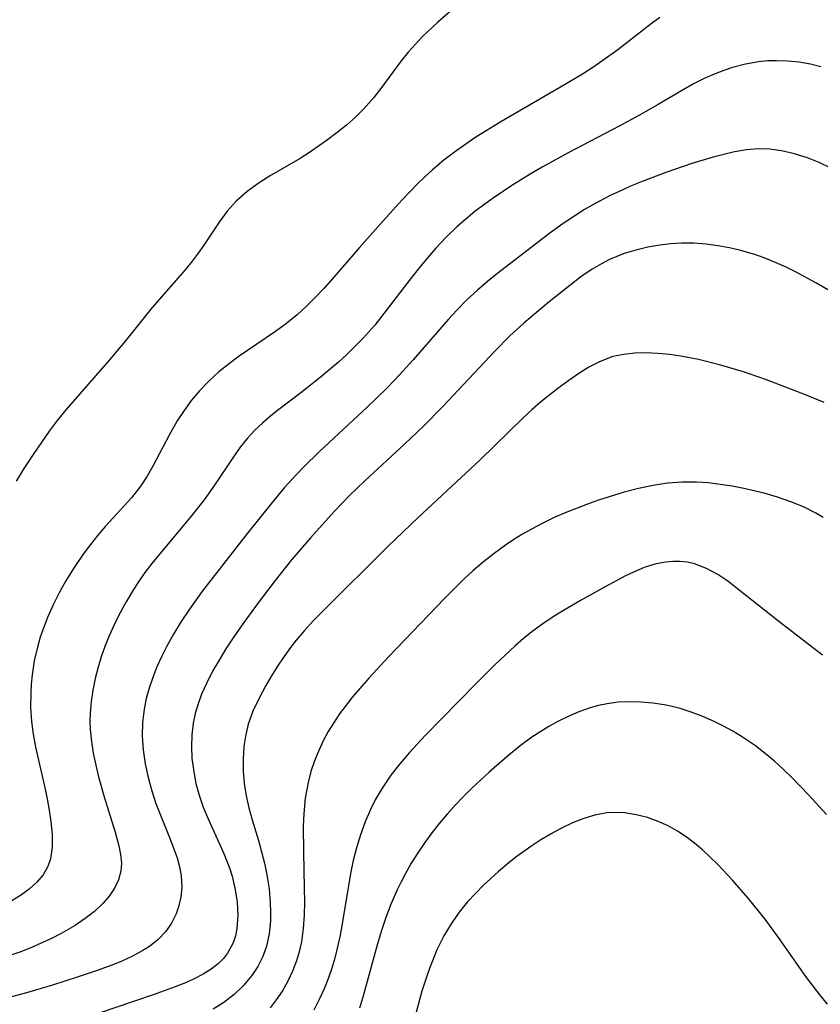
# Model space of a CAD drawing. Header units: metres. Extents: x 1073367 to 1082519, y 1569854 to 1574957.
# Tile 274 of 656: x 1076221 to 1076327, y 1572456 to 1572586. Entities that reach past the tile are written whole.
import ezdxf

# ---------------------------------------------------------------- set-up
doc = ezdxf.new("R2010")
doc.units = ezdxf.units.M
doc.layers.add('CGG_CurvaNivelLidar_v1', color=253, linetype='Continuous', lineweight=30)

msp = doc.modelspace()

# ---------------------------------------------------------------- linework, layer by layer
at = {"layer": 'CGG_CurvaNivelLidar_v1'}
for p, q in [((1076280.6494, 1572589.4812, 69.5), (1076276.3021, 1572585.6766, 69.5)), ((1076305.6401, 1572586.3341, 70), (1076304.4952, 1572585.4964, 70)), ((1076276.3021, 1572585.6766, 69.5), (1076274.3513, 1572583.8257, 69.5)), ((1076304.4952, 1572585.4964, 70), (1076300.1029, 1572582.0794, 70)), ((1076274.3513, 1572583.8257, 69.5), (1076273.4199, 1572582.8551, 69.5)), ((1076273.4199, 1572582.8551, 69.5), (1076272.4619, 1572581.767, 69.5)), ((1076272.4619, 1572581.767, 69.5), (1076271.5489, 1572580.6409, 69.5)), ((1076300.1029, 1572582.0794, 70), (1076298.1404, 1572580.6618, 70)), ((1076271.5489, 1572580.6409, 69.5), (1076268.8532, 1572577.0066, 69.5)), ((1076298.1404, 1572580.6618, 70), (1076296.8048, 1572579.7646, 70)), ((1076316.9243, 1572580.208, 70.5), (1076315.2015, 1572579.7498, 70.5)), ((1076318.6679, 1572580.5139, 70.5), (1076316.9243, 1572580.208, 70.5)), ((1076319.8508, 1572580.6185, 70.5), (1076318.6679, 1572580.5139, 70.5)), ((1076321.0395, 1572580.6483, 70.5), (1076319.8508, 1572580.6185, 70.5)), ((1076322.5359, 1572580.5932, 70.5), (1076321.0395, 1572580.6483, 70.5)), ((1076324.0296, 1572580.4402, 70.5), (1076322.5359, 1572580.5932, 70.5)), ((1076325.5134, 1572580.1879, 70.5), (1076324.0296, 1572580.4402, 70.5)), ((1076326.8585, 1572579.865, 70.5), (1076325.5134, 1572580.1879, 70.5)), ((1076295.4474, 1572578.8976, 70), (1076292.5511, 1572577.1507, 70)), ((1076296.8048, 1572579.7646, 70), (1076295.4474, 1572578.8976, 70)), ((1076312.9285, 1572578.9376, 70.5), (1076311.4966, 1572578.3017, 70.5)), ((1076314.0583, 1572579.3709, 70.5), (1076312.9285, 1572578.9376, 70.5)), ((1076315.2015, 1572579.7498, 70.5), (1076314.0583, 1572579.3709, 70.5)), ((1076310.0887, 1572577.5931, 70.5), (1076308.7022, 1572576.8271, 70.5)), ((1076311.4966, 1572578.3017, 70.5), (1076310.0887, 1572577.5931, 70.5)), ((1076268.8532, 1572577.0066, 69.5), (1076267.9339, 1572575.8196, 69.5)), ((1076292.5511, 1572577.1507, 70), (1076287.616, 1572574.3146, 70)), ((1076308.7022, 1572576.8271, 70.5), (1076305.4202, 1572574.8721, 70.5)), ((1076267.9339, 1572575.8196, 69.5), (1076266.6138, 1572574.3005, 69.5)), ((1076305.4202, 1572574.8721, 70.5), (1076302.8782, 1572573.407, 70.5)), ((1076266.6138, 1572574.3005, 69.5), (1076265.4984, 1572573.1993, 69.5)), ((1076287.616, 1572574.3146, 70), (1076284.6924, 1572572.5933, 70)), ((1076302.8782, 1572573.407, 70.5), (1076300.2823, 1572572.0041, 70.5)), ((1076264.318, 1572572.1591, 69.5), (1076263.0881, 1572571.1678, 69.5)), ((1076265.4984, 1572573.1993, 69.5), (1076264.318, 1572572.1591, 69.5)), ((1076284.6924, 1572572.5933, 70), (1076281.3961, 1572570.5523, 70)), ((1076263.0881, 1572571.1678, 69.5), (1076261.8213, 1572570.216, 69.5)), ((1076300.2823, 1572572.0041, 70.5), (1076293.5425, 1572568.5002, 70.5)), ((1076261.8213, 1572570.216, 69.5), (1076260.6304, 1572569.3694, 69.5)), ((1076280.0488, 1572569.6548, 70), (1076278.7288, 1572568.7216, 70)), ((1076281.3961, 1572570.5523, 70), (1076280.0488, 1572569.6548, 70)), ((1076259.4193, 1572568.5535, 69.5), (1076258.1889, 1572567.7733, 69.5)), ((1076260.6304, 1572569.3694, 69.5), (1076259.4193, 1572568.5535, 69.5)), ((1076278.7288, 1572568.7216, 70), (1076277.1744, 1572567.5334, 70)), ((1076293.5425, 1572568.5002, 70.5), (1076290.1124, 1572566.6086, 70.5)), ((1076315.4858, 1572568.6281, 71), (1076312.6574, 1572567.9254, 71)), ((1076317.0476, 1572568.9074, 71), (1076315.4858, 1572568.6281, 71)), ((1076318.6062, 1572569.0412, 71), (1076317.0476, 1572568.9074, 71)), ((1076320.1465, 1572568.9873, 71), (1076318.6062, 1572569.0412, 71)), ((1076321.6857, 1572568.7703, 71), (1076320.1465, 1572568.9873, 71)), ((1076323.2192, 1572568.4209, 71), (1076321.6857, 1572568.7703, 71)), ((1076325.1145, 1572567.8324, 71), (1076323.2192, 1572568.4209, 71)), ((1076258.1889, 1572567.7733, 69.5), (1076254.1795, 1572565.408, 69.5)), ((1076277.1744, 1572567.5334, 70), (1076275.6782, 1572566.2756, 70)), ((1076309.8802, 1572567.0903, 71), (1076306.4373, 1572565.897, 71)), ((1076312.6574, 1572567.9254, 71), (1076309.8802, 1572567.0903, 71)), ((1076326.6326, 1572567.2395, 71), (1076325.1145, 1572567.8324, 71)), ((1076328.1198, 1572566.5425, 71), (1076326.6326, 1572567.2395, 71)), ((1076275.6782, 1572566.2756, 70), (1076274.6687, 1572565.3496, 70)), ((1076288.5266, 1572565.6851, 70.5), (1076286.0071, 1572564.1243, 70.5)), ((1076290.1124, 1572566.6086, 70.5), (1076288.5266, 1572565.6851, 70.5)), ((1076306.4373, 1572565.897, 71), (1076303.3252, 1572564.7159, 71)), ((1076252.669, 1572564.4471, 69.5), (1076251.238, 1572563.4138, 69.5)), ((1076254.1795, 1572565.408, 69.5), (1076252.669, 1572564.4471, 69.5)), ((1076273.6862, 1572564.3928, 70), (1076271.721, 1572562.3555, 70)), ((1076274.6687, 1572565.3496, 70), (1076273.6862, 1572564.3928, 70)), ((1076303.3252, 1572564.7159, 71), (1076301.7836, 1572564.0863, 71)), ((1076251.238, 1572563.4138, 69.5), (1076249.7709, 1572562.1174, 69.5)), ((1076286.0071, 1572564.1243, 70.5), (1076283.6574, 1572562.5315, 70.5)), ((1076300.2596, 1572563.4194, 71), (1076299.101, 1572562.8723, 71)), ((1076301.7836, 1572564.0863, 71), (1076300.2596, 1572563.4194, 71)), ((1076249.7709, 1572562.1174, 69.5), (1076248.5951, 1572560.7857, 69.5)), ((1076271.721, 1572562.3555, 70), (1076269.5296, 1572559.9504, 70)), ((1076282.4488, 1572561.6504, 70.5), (1076281.2646, 1572560.7408, 70.5)), ((1076283.6574, 1572562.5315, 70.5), (1076282.4488, 1572561.6504, 70.5)), ((1076297.1943, 1572561.8713, 71), (1076295.725, 1572561.0164, 71)), ((1076299.101, 1572562.8723, 71), (1076297.1943, 1572561.8713, 71)), ((1076248.5951, 1572560.7857, 69.5), (1076247.5246, 1572559.3464, 69.5)), ((1076281.2646, 1572560.7408, 70.5), (1076280.0549, 1572559.7545, 70.5)), ((1076295.725, 1572561.0164, 71), (1076294.2843, 1572560.1122, 71)), ((1076247.5246, 1572559.3464, 69.5), (1076245.4855, 1572556.3245, 69.5)), ((1076269.5296, 1572559.9504, 70), (1076266.0131, 1572556.0132, 70)), ((1076280.0549, 1572559.7545, 70.5), (1076278.8828, 1572558.7268, 70.5)), ((1076292.8728, 1572559.1616, 71), (1076291.3241, 1572558.0448, 71)), ((1076294.2843, 1572560.1122, 71), (1076292.8728, 1572559.1616, 71)), ((1076278.8828, 1572558.7268, 70.5), (1076277.4641, 1572557.3604, 70.5)), ((1076291.3241, 1572558.0448, 71), (1076289.7992, 1572556.8933, 71)), ((1076277.4641, 1572557.3604, 70.5), (1076276.11, 1572555.9271, 70.5)), ((1076289.7992, 1572556.8933, 71), (1076284.2822, 1572552.6309, 71)), ((1076307.0611, 1572556.4995, 71.5), (1076305.6297, 1572556.3241, 71.5)), ((1076308.5009, 1572556.5933, 71.5), (1076307.0611, 1572556.4995, 71.5)), ((1076310.1355, 1572556.5869, 71.5), (1076308.5009, 1572556.5933, 71.5)), ((1076311.7705, 1572556.4655, 71.5), (1076310.1355, 1572556.5869, 71.5)), ((1076313.2962, 1572556.2537, 71.5), (1076311.7705, 1572556.4655, 71.5)), ((1076244.7429, 1572555.2631, 69.5), (1076243.9642, 1572554.222, 69.5)), ((1076245.4855, 1572556.3245, 69.5), (1076244.7429, 1572555.2631, 69.5)), ((1076266.0131, 1572556.0132, 70), (1076262.6438, 1572552.1024, 70)), ((1076276.11, 1572555.9271, 70.5), (1076275.004, 1572554.6633, 70.5)), ((1076300.955, 1572555.2085, 71.5), (1076299.9627, 1572554.8378, 71.5)), ((1076302.4848, 1572555.6753, 71.5), (1076300.955, 1572555.2085, 71.5)), ((1076304.0462, 1572556.0443, 71.5), (1076302.4848, 1572555.6753, 71.5)), ((1076305.6297, 1572556.3241, 71.5), (1076304.0462, 1572556.0443, 71.5)), ((1076314.8145, 1572555.9611, 71.5), (1076313.2962, 1572556.2537, 71.5)), ((1076316.323, 1572555.6001, 71.5), (1076314.8145, 1572555.9611, 71.5)), ((1076318.2918, 1572555.0252, 71.5), (1076316.323, 1572555.6001, 71.5)), ((1076243.9642, 1572554.222, 69.5), (1076243.0308, 1572553.0766, 69.5)), ((1076275.004, 1572554.6633, 70.5), (1076273.9328, 1572553.3668, 70.5)), ((1076297.9474, 1572553.8767, 71.5), (1076296.7316, 1572553.1488, 71.5)), ((1076298.9926, 1572554.4134, 71.5), (1076297.9474, 1572553.8767, 71.5)), ((1076299.9627, 1572554.8378, 71.5), (1076298.9926, 1572554.4134, 71.5)), ((1076319.6399, 1572554.5489, 71.5), (1076318.2918, 1572555.0252, 71.5)), ((1076320.9716, 1572554.0083, 71.5), (1076319.6399, 1572554.5489, 71.5)), ((1076322.2852, 1572553.4139, 71.5), (1076320.9716, 1572554.0083, 71.5)), ((1076243.0308, 1572553.0766, 69.5), (1076238.704, 1572548.0883, 69.5)), ((1076273.9328, 1572553.3668, 70.5), (1076272.7717, 1572551.8933, 70.5)), ((1076284.2822, 1572552.6309, 71), (1076282.9255, 1572551.5341, 71)), ((1076296.7316, 1572553.1488, 71.5), (1076295.2368, 1572552.1232, 71.5)), ((1076323.6019, 1572552.7653, 71.5), (1076322.2852, 1572553.4139, 71.5)), ((1076326.1972, 1572551.3682, 71.5), (1076323.6019, 1572552.7653, 71.5)), ((1076262.6438, 1572552.1024, 70), (1076261.3547, 1572550.6607, 70)), ((1076272.7717, 1572551.8933, 70.5), (1076269.2652, 1572547.2989, 70.5)), ((1076282.9255, 1572551.5341, 71), (1076281.6022, 1572550.4015, 71)), ((1076295.2368, 1572552.1232, 71.5), (1076293.7771, 1572551.0211, 71.5)), ((1076332.4557, 1572547.7179, 71.5), (1076326.1972, 1572551.3682, 71.5)), ((1076261.3547, 1572550.6607, 70), (1076260.2096, 1572549.4372, 70)), ((1076281.6022, 1572550.4015, 71), (1076280.2061, 1572549.1058, 71)), ((1076293.7771, 1572551.0211, 71.5), (1076291.065, 1572548.8541, 71.5)), ((1076260.2096, 1572549.4372, 70), (1076259.0303, 1572548.2549, 70)), ((1076280.2061, 1572549.1058, 71), (1076278.8657, 1572547.7519, 71)), ((1076291.065, 1572548.8541, 71.5), (1076287.6938, 1572546.0225, 71.5)), ((1076238.704, 1572548.0883, 69.5), (1076235.1624, 1572543.707, 69.5)), ((1076259.0303, 1572548.2549, 70), (1076257.8032, 1572547.1293, 70)), ((1076278.8657, 1572547.7519, 71), (1076277.7672, 1572546.5574, 71)), ((1076257.8032, 1572547.1293, 70), (1076256.2193, 1572545.8405, 70)), ((1076269.2652, 1572547.2989, 70.5), (1076268.0416, 1572545.7854, 70.5)), ((1076277.7672, 1572546.5574, 71), (1076273.12, 1572541.1747, 71)), ((1076254.8435, 1572544.8257, 70), (1076250.1743, 1572541.663, 70)), ((1076256.2193, 1572545.8405, 70), (1076254.8435, 1572544.8257, 70)), ((1076268.0416, 1572545.7854, 70.5), (1076266.4711, 1572544.0074, 70.5)), ((1076287.6938, 1572546.0225, 71.5), (1076285.8677, 1572544.3448, 71.5)), ((1076235.1624, 1572543.707, 69.5), (1076233.0759, 1572541.1915, 69.5)), ((1076266.4711, 1572544.0074, 70.5), (1076265.4305, 1572542.9347, 70.5)), ((1076285.8677, 1572544.3448, 71.5), (1076283.8786, 1572542.352, 71.5)), ((1076265.4305, 1572542.9347, 70.5), (1076264.3552, 1572541.8966, 70.5)), ((1076283.8786, 1572542.352, 71.5), (1076277.0138, 1572535.0227, 71.5)), ((1076233.0759, 1572541.1915, 69.5), (1076227.3607, 1572534.6496, 69.5)), ((1076250.1743, 1572541.663, 70), (1076248.897, 1572540.7323, 70)), ((1076263.2512, 1572540.8885, 70.5), (1076260.859, 1572538.8551, 70.5)), ((1076264.3552, 1572541.8966, 70.5), (1076263.2512, 1572540.8885, 70.5)), ((1076273.12, 1572541.1747, 71), (1076270.7871, 1572538.632, 71)), ((1076297.6658, 1572540.9374, 72), (1076296.2966, 1572540.2138, 72)), ((1076299.0831, 1572541.5009, 72), (1076297.6658, 1572540.9374, 72)), ((1076299.4581, 1572541.6137, 72), (1076299.0831, 1572541.5009, 72)), ((1076300.878, 1572541.9183, 72), (1076299.4581, 1572541.6137, 72)), ((1076302.3422, 1572542.0735, 72), (1076300.878, 1572541.9183, 72)), ((1076303.8396, 1572542.1092, 72), (1076302.3422, 1572542.0735, 72)), ((1076305.3609, 1572542.0481, 72), (1076303.8396, 1572542.1092, 72)), ((1076306.8985, 1572541.9065, 72), (1076305.3609, 1572542.0481, 72)), ((1076308.4298, 1572541.6952, 72), (1076306.8985, 1572541.9065, 72)), ((1076310.7211, 1572541.2487, 72), (1076308.4298, 1572541.6952, 72)), ((1076313.49, 1572540.5486, 72), (1076310.7211, 1572541.2487, 72)), ((1076247.5029, 1572539.6057, 70), (1076246.1812, 1572538.4031, 70)), ((1076248.897, 1572540.7323, 70), (1076247.5029, 1572539.6057, 70)), ((1076296.2966, 1572540.2138, 72), (1076294.9578, 1572539.3765, 72)), ((1076316.6552, 1572539.6007, 72), (1076313.49, 1572540.5486, 72)), ((1076319.7105, 1572538.5484, 72), (1076316.6552, 1572539.6007, 72)), ((1076246.1812, 1572538.4031, 70), (1076244.9443, 1572537.1208, 70)), ((1076260.859, 1572538.8551, 70.5), (1076258.2779, 1572536.8308, 70.5)), ((1076270.7871, 1572538.632, 71), (1076269.52, 1572537.3322, 71)), ((1076293.634, 1572538.4643, 72), (1076292.1752, 1572537.4, 72)), ((1076294.9578, 1572539.3765, 72), (1076293.634, 1572538.4643, 72)), ((1076324.8344, 1572536.5791, 72), (1076319.7105, 1572538.5484, 72)), ((1076244.9443, 1572537.1208, 70), (1076243.8834, 1572535.8555, 70)), ((1076269.52, 1572537.3322, 71), (1076267.0576, 1572534.9465, 71)), ((1076292.1752, 1572537.4, 72), (1076289.9055, 1572535.6061, 72)), ((1076243.8834, 1572535.8555, 70), (1076242.9041, 1572534.5266, 70)), ((1076258.2779, 1572536.8308, 70.5), (1076255.4031, 1572534.6556, 70.5)), ((1076327.3141, 1572535.5501, 72), (1076324.8344, 1572536.5791, 72)), ((1076227.3607, 1572534.6496, 69.5), (1076226.1868, 1572533.2026, 69.5)), ((1076242.9041, 1572534.5266, 70), (1076242.0039, 1572533.1434, 70)), ((1076255.4031, 1572534.6556, 70.5), (1076254.3254, 1572533.7883, 70.5)), ((1076267.0576, 1572534.9465, 71), (1076260.7664, 1572529.1257, 71)), ((1076277.0138, 1572535.0227, 71.5), (1076274.5322, 1572532.4983, 71.5)), ((1076288.8002, 1572534.6541, 72), (1076287.5597, 1572533.5109, 72)), ((1076289.9055, 1572535.6061, 72), (1076288.8002, 1572534.6541, 72)), ((1076226.1868, 1572533.2026, 69.5), (1076225.1111, 1572531.7769, 69.5)), ((1076242.0039, 1572533.1434, 70), (1076240.9316, 1572531.2587, 70)), ((1076254.3254, 1572533.7883, 70.5), (1076253.2846, 1572532.8868, 70.5)), ((1076287.5597, 1572533.5109, 72), (1076281.9277, 1572527.9833, 72)), ((1076225.1111, 1572531.7769, 69.5), (1076223.0727, 1572528.8382, 69.5)), ((1076252.2514, 1572531.8971, 70.5), (1076251.2815, 1572530.8507, 70.5)), ((1076253.2846, 1572532.8868, 70.5), (1076252.2514, 1572531.8971, 70.5)), ((1076274.5322, 1572532.4983, 71.5), (1076271.9814, 1572530.0533, 71.5)), ((1076240.9316, 1572531.2587, 70), (1076238.7832, 1572527.156, 70)), ((1076251.2815, 1572530.8507, 70.5), (1076250.3122, 1572529.6562, 70.5)), ((1076250.3122, 1572529.6562, 70.5), (1076249.4037, 1572528.4087, 70.5)), ((1076271.9814, 1572530.0533, 71.5), (1076266.7231, 1572525.2448, 71.5)), ((1076223.0727, 1572528.8382, 69.5), (1076221.7902, 1572526.8646, 69.5)), ((1076249.4037, 1572528.4087, 70.5), (1076246.9868, 1572524.7794, 70.5)), ((1076260.7664, 1572529.1257, 71), (1076258.6604, 1572527.0473, 71)), ((1076281.9277, 1572527.9833, 72), (1076273.7584, 1572520.4003, 72)), ((1076221.7902, 1572526.8646, 69.5), (1076220.7396, 1572525.1709, 69.5)), ((1076238.7832, 1572527.156, 70), (1076238.0178, 1572525.8323, 70)), ((1076258.6604, 1572527.0473, 71), (1076257.7546, 1572526.105, 71)), ((1076238.0178, 1572525.8323, 70), (1076237.1815, 1572524.5609, 70)), ((1076257.7546, 1572526.105, 71), (1076256.1214, 1572524.2905, 71)), ((1076237.1815, 1572524.5609, 70), (1076235.9578, 1572523.0047, 70)), ((1076246.9868, 1572524.7794, 70.5), (1076245.5482, 1572522.7386, 70.5)), ((1076256.1214, 1572524.2905, 71), (1076254.3438, 1572522.1635, 71)), ((1076266.7231, 1572525.2448, 71.5), (1076264.7311, 1572523.3013, 71.5)), ((1076302.8365, 1572524.2207, 72.5), (1076300.9403, 1572523.7315, 72.5)), ((1076304.7413, 1572524.6298, 72.5), (1076302.8365, 1572524.2207, 72.5)), ((1076306.6555, 1572524.9279, 72.5), (1076304.7413, 1572524.6298, 72.5)), ((1076308.564, 1572525.0779, 72.5), (1076306.6555, 1572524.9279, 72.5)), ((1076310.4588, 1572525.0669, 72.5), (1076308.564, 1572525.0779, 72.5)), ((1076312.0298, 1572524.9565, 72.5), (1076310.4588, 1572525.0669, 72.5)), ((1076313.5997, 1572524.7726, 72.5), (1076312.0298, 1572524.9565, 72.5)), ((1076315.166, 1572524.5271, 72.5), (1076313.5997, 1572524.7726, 72.5)), ((1076316.7258, 1572524.2273, 72.5), (1076315.166, 1572524.5271, 72.5)), ((1076318.2755, 1572523.8766, 72.5), (1076316.7258, 1572524.2273, 72.5)), ((1076235.9578, 1572523.0047, 70), (1076232.5434, 1572519.2498, 70)), ((1076245.5482, 1572522.7386, 70.5), (1076243.6702, 1572520.3336, 70.5)), ((1076264.7311, 1572523.3013, 71.5), (1076262.7405, 1572521.2262, 71.5)), ((1076297.56, 1572522.6912, 72.5), (1076296.0817, 1572522.1655, 72.5)), ((1076298.9413, 1572523.1442, 72.5), (1076297.56, 1572522.6912, 72.5)), ((1076300.9403, 1572523.7315, 72.5), (1076298.9413, 1572523.1442, 72.5)), ((1076319.4049, 1572523.5863, 72.5), (1076318.2755, 1572523.8766, 72.5)), ((1076321.1658, 1572523.0687, 72.5), (1076319.4049, 1572523.5863, 72.5)), ((1076322.8943, 1572522.4726, 72.5), (1076321.1658, 1572523.0687, 72.5)), ((1076254.3438, 1572522.1635, 71), (1076251.2706, 1572518.3285, 71)), ((1076296.0817, 1572522.1655, 72.5), (1076293.1629, 1572521.0101, 72.5)), ((1076324.5794, 1572521.7857, 72.5), (1076322.8943, 1572522.4726, 72.5)), ((1076326.2064, 1572520.9878, 72.5), (1076324.5794, 1572521.7857, 72.5)), ((1076243.6702, 1572520.3336, 70.5), (1076239.6501, 1572515.5626, 70.5)), ((1076262.7405, 1572521.2262, 71.5), (1076259.5978, 1572517.7701, 71.5)), ((1076273.7584, 1572520.4003, 72), (1076269.8289, 1572516.6031, 72)), ((1076291.727, 1572520.38, 72.5), (1076290.1969, 1572519.6535, 72.5)), ((1076293.1629, 1572521.0101, 72.5), (1076291.727, 1572520.38, 72.5)), ((1076327.1923, 1572520.419, 72.5), (1076326.2064, 1572520.9878, 72.5)), ((1076232.5434, 1572519.2498, 70), (1076231.5236, 1572518.0552, 70)), ((1076288.6976, 1572518.8707, 72.5), (1076287.5296, 1572518.1996, 72.5)), ((1076290.1969, 1572519.6535, 72.5), (1076288.6976, 1572518.8707, 72.5)), ((1076231.5236, 1572518.0552, 70), (1076230.5391, 1572516.8204, 70)), ((1076251.2706, 1572518.3285, 71), (1076246.4096, 1572512.1372, 71)), ((1076259.5978, 1572517.7701, 71.5), (1076257.0847, 1572514.8117, 71.5)), ((1076286.386, 1572517.4879, 72.5), (1076285.2668, 1572516.738, 72.5)), ((1076287.5296, 1572518.1996, 72.5), (1076286.386, 1572517.4879, 72.5)), ((1076230.5391, 1572516.8204, 70), (1076229.5919, 1572515.5491, 70)), ((1076269.8289, 1572516.6031, 72), (1076261.2543, 1572508.0955, 72)), ((1076285.2668, 1572516.738, 72.5), (1076283.7944, 1572515.6672, 72.5)), ((1076229.5919, 1572515.5491, 70), (1076228.311, 1572513.6709, 70)), ((1076239.6501, 1572515.5626, 70.5), (1076238.6639, 1572514.3445, 70.5)), ((1076283.7944, 1572515.6672, 72.5), (1076282.3654, 1572514.5363, 72.5)), ((1076228.311, 1572513.6709, 70), (1076227.3157, 1572512.042, 70)), ((1076238.6639, 1572514.3445, 70.5), (1076237.7422, 1572513.1294, 70.5)), ((1076257.0847, 1572514.8117, 71.5), (1076254.8922, 1572512.071, 71.5)), ((1076282.3654, 1572514.5363, 72.5), (1076280.9802, 1572513.3491, 72.5)), ((1076303.5533, 1572513.7814, 73), (1076302.1504, 1572513.205, 73)), ((1076304.9684, 1572514.2297, 73), (1076303.5533, 1572513.7814, 73)), ((1076306.3892, 1572514.5216, 73), (1076304.9684, 1572514.2297, 73)), ((1076307.3673, 1572514.6135, 73), (1076306.3892, 1572514.5216, 73)), ((1076308.3405, 1572514.6041, 73), (1076307.3673, 1572514.6135, 73)), ((1076309.2927, 1572514.487, 73), (1076308.3405, 1572514.6041, 73)), ((1076310.2312, 1572514.2672, 73), (1076309.2927, 1572514.487, 73)), ((1076311.79, 1572513.6782, 73), (1076310.2312, 1572514.2672, 73)), ((1076313.291, 1572512.8634, 73), (1076311.79, 1572513.6782, 73)), ((1076237.7422, 1572513.1294, 70.5), (1076236.9783, 1572512.0379, 70.5)), ((1076280.9802, 1572513.3491, 72.5), (1076279.792, 1572512.2532, 72.5)), ((1076301.1297, 1572512.7145, 73), (1076298.326, 1572511.2293, 73)), ((1076302.1504, 1572513.205, 73), (1076301.1297, 1572512.7145, 73)), ((1076314.5901, 1572511.9794, 73), (1076313.291, 1572512.8634, 73)), ((1076227.3157, 1572512.042, 70), (1076226.4428, 1572510.4685, 70)), ((1076236.9783, 1572512.0379, 70.5), (1076236.2508, 1572510.9211, 70.5)), ((1076246.4096, 1572512.1372, 71), (1076245.3456, 1572510.7282, 71)), ((1076254.8922, 1572512.071, 71.5), (1076252.6703, 1572509.1641, 71.5)), ((1076279.792, 1572512.2532, 72.5), (1076277.2419, 1572509.7074, 72.5)), ((1076298.326, 1572511.2293, 73), (1076295.2592, 1572509.5102, 73)), ((1076315.8717, 1572511.0038, 73), (1076314.5901, 1572511.9794, 73)), ((1076321.3485, 1572506.6738, 73), (1076315.8717, 1572511.0038, 73)), ((1076226.4428, 1572510.4685, 70), (1076225.635, 1572508.8616, 70)), ((1076236.2508, 1572510.9211, 70.5), (1076235.2703, 1572509.2885, 70.5)), ((1076245.3456, 1572510.7282, 71), (1076243.5968, 1572508.2892, 71)), ((1076277.2419, 1572509.7074, 72.5), (1076269.8977, 1572502.0423, 72.5)), ((1076225.635, 1572508.8616, 70), (1076224.9007, 1572507.2229, 70)), ((1076235.2703, 1572509.2885, 70.5), (1076234.3603, 1572507.6158, 70.5)), ((1076252.6703, 1572509.1641, 71.5), (1076250.4329, 1572506.072, 71.5)), ((1076295.2592, 1572509.5102, 73), (1076292.9374, 1572508.1355, 73)), ((1076224.9007, 1572507.2229, 70), (1076224.3933, 1572505.9377, 70)), ((1076234.3603, 1572507.6158, 70.5), (1076233.6745, 1572506.2226, 70.5)), ((1076243.5968, 1572508.2892, 71), (1076242.5251, 1572506.6702, 71)), ((1076261.2543, 1572508.0955, 72), (1076259.9853, 1572506.8076, 72)), ((1076291.572, 1572507.2793, 73), (1076290.2325, 1572506.3848, 73)), ((1076292.9374, 1572508.1355, 73), (1076291.572, 1572507.2793, 73)), ((1076224.3933, 1572505.9377, 70), (1076223.9426, 1572504.6343, 70)), ((1076233.6745, 1572506.2226, 70.5), (1076233.0414, 1572504.8067, 70.5)), ((1076242.5251, 1572506.6702, 71), (1076241.5143, 1572505.0206, 71)), ((1076250.4329, 1572506.072, 71.5), (1076249.3579, 1572504.5039, 71.5)), ((1076259.9853, 1572506.8076, 72), (1076258.7611, 1572505.4858, 72)), ((1076290.2325, 1572506.3848, 73), (1076288.9296, 1572505.4393, 73)), ((1076327.0725, 1572502.2539, 73), (1076321.3485, 1572506.6738, 73)), ((1076223.9426, 1572504.6343, 70), (1076223.5556, 1572503.3129, 70)), ((1076233.0414, 1572504.8067, 70.5), (1076232.465, 1572503.3699, 70.5)), ((1076241.5143, 1572505.0206, 71), (1076240.5759, 1572503.3391, 71)), ((1076249.3579, 1572504.5039, 71.5), (1076248.4102, 1572503.053, 71.5)), ((1076258.7611, 1572505.4858, 72), (1076257.6864, 1572504.2152, 72)), ((1076288.9296, 1572505.4393, 73), (1076287.6663, 1572504.4283, 73)), ((1076223.5556, 1572503.3129, 70), (1076223.143, 1572501.4896, 70)), ((1076232.465, 1572503.3699, 70.5), (1076231.9847, 1572502.0151, 70.5)), ((1076240.5759, 1572503.3391, 71), (1076239.9552, 1572502.1068, 71)), ((1076256.9202, 1572503.2319, 72), (1076256.0404, 1572502.0136, 72)), ((1076257.6864, 1572504.2152, 72), (1076256.9202, 1572503.2319, 72)), ((1076286.5695, 1572503.4801, 73), (1076285.1872, 1572502.2133, 73)), ((1076287.6663, 1572504.4283, 73), (1076286.5695, 1572503.4801, 73)), ((1076231.9847, 1572502.0151, 70.5), (1076231.5625, 1572500.645, 70.5)), ((1076239.9552, 1572502.1068, 71), (1076239.325, 1572500.7068, 71)), ((1076248.4102, 1572503.053, 71.5), (1076247.5111, 1572501.5899, 71.5)), ((1076256.0404, 1572502.0136, 72), (1076255.2066, 1572500.7682, 72)), ((1076269.8977, 1572502.0423, 72.5), (1076267.2486, 1572499.1998, 72.5)), ((1076285.1872, 1572502.2133, 73), (1076283.832, 1572500.911, 73)), ((1076223.143, 1572501.4896, 70), (1076222.8595, 1572499.6416, 70)), ((1076231.5625, 1572500.645, 70.5), (1076231.1759, 1572499.144, 70.5)), ((1076239.325, 1572500.7068, 71), (1076238.7651, 1572499.2859, 71)), ((1076247.5111, 1572501.5899, 71.5), (1076246.6681, 1572500.1076, 71.5)), ((1076255.2066, 1572500.7682, 72), (1076254.4159, 1572499.502, 72)), ((1076283.832, 1572500.911, 73), (1076281.4135, 1572498.4835, 73)), ((1076222.8595, 1572499.6416, 70), (1076222.7437, 1572498.4253, 70)), ((1076238.7651, 1572499.2859, 71), (1076238.2991, 1572497.906, 71)), ((1076246.6681, 1572500.1076, 71.5), (1076245.8962, 1572498.6038, 71.5)), ((1076254.4159, 1572499.502, 72), (1076253.683, 1572498.2479, 72)), ((1076222.7437, 1572498.4253, 70), (1076222.6783, 1572497.2043, 70)), ((1076231.1759, 1572499.144, 70.5), (1076230.8667, 1572497.6309, 70.5)), ((1076245.8962, 1572498.6038, 71.5), (1076245.2162, 1572497.0746, 71.5)), ((1076253.683, 1572498.2479, 72), (1076252.7814, 1572496.5748, 72)), ((1076267.2486, 1572499.1998, 72.5), (1076265.1742, 1572496.8013, 72.5)), ((1076281.4135, 1572498.4835, 73), (1076274.7132, 1572491.6211, 73)), ((1076222.6783, 1572497.2043, 70), (1076222.6703, 1572495.3512, 70)), ((1076230.8667, 1572497.6309, 70.5), (1076230.6417, 1572496.1091, 70.5)), ((1076238.2991, 1572497.906, 71), (1076237.912, 1572496.5111, 71)), ((1076245.2162, 1572497.0746, 71.5), (1076244.7517, 1572495.8197, 71.5)), ((1076265.1742, 1572496.8013, 72.5), (1076264.2646, 1572495.6533, 72.5)), ((1076230.6417, 1572496.1091, 70.5), (1076230.5124, 1572494.5817, 70.5)), ((1076237.912, 1572496.5111, 71), (1076237.6173, 1572495.1022, 71)), ((1076244.7517, 1572495.8197, 71.5), (1076244.3746, 1572494.5458, 71.5)), ((1076252.7814, 1572496.5748, 72), (1076251.9892, 1572494.8728, 72)), ((1076264.2646, 1572495.6533, 72.5), (1076263.3993, 1572494.4797, 72.5)), ((1076297.5555, 1572495.5924, 73.5), (1076296.4434, 1572495.2801, 73.5)), ((1076298.6812, 1572495.8328, 73.5), (1076297.5555, 1572495.5924, 73.5)), ((1076300.1494, 1572496.0271, 73.5), (1076298.6812, 1572495.8328, 73.5)), ((1076301.6309, 1572496.0991, 73.5), (1076300.1494, 1572496.0271, 73.5)), ((1076303.1638, 1572496.0558, 73.5), (1076301.6309, 1572496.0991, 73.5)), ((1076304.6968, 1572495.9094, 73.5), (1076303.1638, 1572496.0558, 73.5)), ((1076306.224, 1572495.6726, 73.5), (1076304.6968, 1572495.9094, 73.5)), ((1076307.2677, 1572495.46, 73.5), (1076306.224, 1572495.6726, 73.5)), ((1076308.3028, 1572495.2024, 73.5), (1076307.2677, 1572495.46, 73.5)), ((1076222.6703, 1572495.3512, 70), (1076222.7854, 1572493.4996, 70)), ((1076230.5124, 1572494.5817, 70.5), (1076230.4887, 1572493.4358, 70.5)), ((1076237.6173, 1572495.1022, 71), (1076237.4078, 1572493.3685, 71)), ((1076244.3746, 1572494.5458, 71.5), (1076244.0984, 1572493.2533, 71.5)), ((1076251.9892, 1572494.8728, 72), (1076251.3592, 1572493.1268, 72)), ((1076263.3993, 1572494.4797, 72.5), (1076262.5864, 1572493.2775, 72.5)), ((1076293.5334, 1572494.1469, 73.5), (1076292.1193, 1572493.448, 73.5)), ((1076294.9752, 1572494.762, 73.5), (1076293.5334, 1572494.1469, 73.5)), ((1076296.4434, 1572495.2801, 73.5), (1076294.9752, 1572494.762, 73.5)), ((1076309.7932, 1572494.7392, 73.5), (1076308.3028, 1572495.2024, 73.5)), ((1076311.3215, 1572494.1603, 73.5), (1076309.7932, 1572494.7392, 73.5)), ((1076312.8228, 1572493.4978, 73.5), (1076311.3215, 1572494.1603, 73.5)), ((1076222.7854, 1572493.4996, 70), (1076223.0105, 1572491.8063, 70)), ((1076230.4887, 1572493.4358, 70.5), (1076230.5257, 1572492.4338, 70.5)), ((1076237.4078, 1572493.3685, 71), (1076237.38, 1572491.5405, 71)), ((1076244.0984, 1572493.2533, 71.5), (1076243.9183, 1572491.7333, 71.5)), ((1076251.3592, 1572493.1268, 72), (1076251.028, 1572491.791, 72)), ((1076262.5864, 1572493.2775, 72.5), (1076261.9065, 1572492.1654, 72.5)), ((1076291.0197, 1572492.8396, 73.5), (1076289.941, 1572492.1863, 73.5)), ((1076292.1193, 1572493.448, 73.5), (1076291.0197, 1572492.8396, 73.5)), ((1076314.0478, 1572492.8897, 73.5), (1076312.8228, 1572493.4978, 73.5)), ((1076315.2494, 1572492.2313, 73.5), (1076314.0478, 1572492.8897, 73.5)), ((1076223.0105, 1572491.8063, 70), (1076223.3227, 1572490.1193, 70)), ((1076230.5257, 1572492.4338, 70.5), (1076230.6797, 1572490.8696, 70.5)), ((1076237.38, 1572491.5405, 71), (1076237.5107, 1572489.7305, 71)), ((1076243.9183, 1572491.7333, 71.5), (1076243.873, 1572490.197, 71.5)), ((1076251.028, 1572491.791, 72), (1076250.789, 1572490.1931, 72)), ((1076261.9065, 1572492.1654, 72.5), (1076261.285, 1572491.0249, 72.5)), ((1076274.7132, 1572491.6211, 73), (1076272.6331, 1572489.3943, 73)), ((1076289.941, 1572492.1863, 73.5), (1076288.76, 1572491.4023, 73.5)), ((1076316.4238, 1572491.5216, 73.5), (1076315.2494, 1572492.2313, 73.5)), ((1076317.3543, 1572490.9066, 73.5), (1076316.4238, 1572491.5216, 73.5)), ((1076230.6797, 1572490.8696, 70.5), (1076230.9276, 1572489.3077, 70.5)), ((1076243.873, 1572490.197, 71.5), (1076243.9452, 1572488.6528, 71.5)), ((1076250.789, 1572490.1931, 72), (1076250.6889, 1572488.5704, 72)), ((1076261.285, 1572491.0249, 72.5), (1076260.6521, 1572489.681, 72.5)), ((1076287.2432, 1572490.2829, 73.5), (1076285.7689, 1572489.0942, 73.5)), ((1076288.76, 1572491.4023, 73.5), (1076287.2432, 1572490.2829, 73.5)), ((1076318.2646, 1572490.2592, 73.5), (1076317.3543, 1572490.9066, 73.5)), ((1076319.5383, 1572489.2777, 73.5), (1076318.2646, 1572490.2592, 73.5)), ((1076223.3227, 1572490.1193, 70), (1076224.4927, 1572484.9666, 70)), ((1076230.9276, 1572489.3077, 70.5), (1076231.2473, 1572487.7507, 70.5)), ((1076237.5107, 1572489.7305, 71), (1076237.7708, 1572487.9201, 71)), ((1076260.6521, 1572489.681, 72.5), (1076260.1029, 1572488.3031, 72.5)), ((1076272.6331, 1572489.3943, 73), (1076271.3706, 1572487.9209, 73)), ((1076285.7689, 1572489.0942, 73.5), (1076283.1547, 1572486.8223, 73.5)), ((1076320.7727, 1572488.2431, 73.5), (1076319.5383, 1572489.2777, 73.5)), ((1076231.2473, 1572487.7507, 70.5), (1076231.6205, 1572486.202, 70.5)), ((1076237.7708, 1572487.9201, 71), (1076238.1457, 1572486.1187, 71)), ((1076243.9452, 1572488.6528, 71.5), (1076244.1662, 1572486.8401, 71.5)), ((1076250.6889, 1572488.5704, 72), (1076250.7098, 1572486.9338, 72)), ((1076260.1029, 1572488.3031, 72.5), (1076259.6365, 1572486.8962, 72.5)), ((1076271.3706, 1572487.9209, 73), (1076270.1838, 1572486.3998, 73)), ((1076321.9675, 1572487.1598, 73.5), (1076320.7727, 1572488.2431, 73.5)), ((1076244.1662, 1572486.8401, 71.5), (1076244.4696, 1572485.295, 71.5)), ((1076250.7098, 1572486.9338, 72), (1076250.8418, 1572485.2931, 72)), ((1076259.6365, 1572486.8962, 72.5), (1076259.2564, 1572485.4636, 72.5)), ((1076270.1838, 1572486.3998, 73), (1076269.0939, 1572484.8206, 73)), ((1076283.1547, 1572486.8223, 73.5), (1076280.8654, 1572484.6917, 73.5)), ((1076323.083, 1572486.0728, 73.5), (1076321.9675, 1572487.1598, 73.5)), ((1076231.6205, 1572486.202, 70.5), (1076232.361, 1572483.5372, 70.5)), ((1076238.1457, 1572486.1187, 71), (1076238.6297, 1572484.3369, 71)), ((1076244.4696, 1572485.295, 71.5), (1076244.8829, 1572483.7681, 71.5)), ((1076250.8418, 1572485.2931, 72), (1076251.0804, 1572483.6867, 72)), ((1076259.2564, 1572485.4636, 72.5), (1076258.8792, 1572483.3917, 72.5)), ((1076325.2438, 1572483.8222, 73.5), (1076323.083, 1572486.0728, 73.5)), ((1076224.4927, 1572484.9666, 70), (1076224.8415, 1572483.3066, 70)), ((1076238.6297, 1572484.3369, 71), (1076239.195, 1572482.6583, 71)), ((1076244.8829, 1572483.7681, 71.5), (1076245.4367, 1572482.1916, 71.5)), ((1076268.494, 1572483.8327, 73), (1076268.112, 1572483.1402, 73)), ((1076269.0939, 1572484.8206, 73), (1076268.494, 1572483.8327, 73)), ((1076280.8654, 1572484.6917, 73.5), (1076279.7543, 1572483.594, 73.5)), ((1076327.6237, 1572481.2413, 73.5), (1076325.2438, 1572483.8222, 73.5)), ((1076224.8415, 1572483.3066, 70), (1076225.1099, 1572481.7835, 70)), ((1076232.361, 1572483.5372, 70.5), (1076233.819, 1572478.8918, 70.5)), ((1076239.195, 1572482.6583, 71), (1076239.7791, 1572481.1453, 71)), ((1076251.0804, 1572483.6867, 72), (1076251.4311, 1572482.1067, 72)), ((1076258.8792, 1572483.3917, 72.5), (1076258.6876, 1572481.3485, 72.5)), ((1076268.112, 1572483.1402, 73), (1076267.4911, 1572481.8865, 73)), ((1076278.6436, 1572482.4371, 73.5), (1076277.5795, 1572481.2554, 73.5)), ((1076279.7543, 1572483.594, 73.5), (1076278.6436, 1572482.4371, 73.5)), ((1076225.1099, 1572481.7835, 70), (1076225.3213, 1572480.2878, 70)), ((1076239.7791, 1572481.1453, 71), (1076240.9969, 1572478.1724, 71)), ((1076245.4367, 1572482.1916, 71.5), (1076246.0819, 1572480.6383, 71.5)), ((1076251.4311, 1572482.1067, 72), (1076251.865, 1572480.5345, 72)), ((1076258.6876, 1572481.3485, 72.5), (1076258.6206, 1572479.6796, 72.5)), ((1076267.4911, 1572481.8865, 73), (1076266.7811, 1572480.2405, 73)), ((1076277.5795, 1572481.2554, 73.5), (1076276.555, 1572480.0417, 73.5)), ((1076297.0818, 1572481.1557, 74), (1076295.5978, 1572480.708, 74)), ((1076298.6707, 1572481.4354, 74), (1076297.0818, 1572481.1557, 74)), ((1076299.5527, 1572481.4864, 74), (1076298.6707, 1572481.4354, 74)), ((1076301.0384, 1572481.4204, 74), (1076299.5527, 1572481.4864, 74)), ((1076302.523, 1572481.1896, 74), (1076301.0384, 1572481.4204, 74)), ((1076303.9947, 1572480.8135, 74), (1076302.523, 1572481.1896, 74)), ((1076225.3213, 1572480.2878, 70), (1076225.4861, 1572478.569, 70)), ((1076246.0819, 1572480.6383, 71.5), (1076248.1139, 1572476.1728, 71.5)), ((1076251.865, 1572480.5345, 72), (1076252.6954, 1572477.7976, 72)), ((1076266.7811, 1572480.2405, 73), (1076266.1583, 1572478.5533, 73)), ((1076276.555, 1572480.0417, 73.5), (1076275.5713, 1572478.7975, 73.5)), ((1076294.1285, 1572480.123, 74), (1076292.6741, 1572479.4313, 74)), ((1076295.5978, 1572480.708, 74), (1076294.1285, 1572480.123, 74)), ((1076305.4413, 1572480.3017, 74), (1076303.9947, 1572480.8135, 74)), ((1076306.7252, 1572479.7202, 74), (1076305.4413, 1572480.3017, 74)), ((1076225.4861, 1572478.569, 70), (1076225.5014, 1572476.9262, 70)), ((1076233.819, 1572478.8918, 70.5), (1076234.3135, 1572477.0903, 70.5)), ((1076258.6206, 1572479.6796, 72.5), (1076258.6309, 1572476.3086, 72.5)), ((1076266.1583, 1572478.5533, 73), (1076265.6254, 1572476.8294, 73)), ((1076275.5713, 1572478.7975, 73.5), (1076274.6324, 1572477.5222, 73.5)), ((1076291.304, 1572478.6931, 74), (1076289.9534, 1572477.8881, 74)), ((1076292.6741, 1572479.4313, 74), (1076291.304, 1572478.6931, 74)), ((1076307.9688, 1572479.0317, 74), (1076306.7252, 1572479.7202, 74)), ((1076309.1114, 1572478.2784, 74), (1076307.9688, 1572479.0317, 74)), ((1076240.9969, 1572478.1724, 71), (1076241.563, 1572476.7075, 71)), ((1076252.6954, 1572477.7976, 72), (1076253.1186, 1572476.2963, 72)), ((1076274.6324, 1572477.5222, 73.5), (1076273.7152, 1572476.1715, 73.5)), ((1076289.9534, 1572477.8881, 74), (1076288.6286, 1572477.0205, 74)), ((1076310.2145, 1572477.4453, 74), (1076309.1114, 1572478.2784, 74)), ((1076311.2824, 1572476.5472, 74), (1076310.2145, 1572477.4453, 74)), ((1076225.5014, 1572476.9262, 70), (1076225.2873, 1572475.3847, 70)), ((1076234.3135, 1572477.0903, 70.5), (1076234.5366, 1572475.9372, 70.5)), ((1076234.5366, 1572475.9372, 70.5), (1076234.6339, 1572474.8168, 70.5)), ((1076241.563, 1572476.7075, 71), (1076241.9738, 1572475.5048, 71)), ((1076248.1139, 1572476.1728, 71.5), (1076248.8832, 1572474.1982, 71.5)), ((1076253.1186, 1572476.2963, 72), (1076253.4959, 1572474.784, 72)), ((1076258.6309, 1572476.3086, 72.5), (1076258.7513, 1572471.5013, 72.5)), ((1076265.6254, 1572476.8294, 73), (1076265.1996, 1572475.1383, 73)), ((1076273.7152, 1572476.1715, 73.5), (1076272.8522, 1572474.7877, 73.5)), ((1076288.6286, 1572477.0205, 74), (1076286.67, 1572475.588, 74)), ((1076312.2971, 1572475.6155, 74), (1076311.2824, 1572476.5472, 74)), ((1076225.2873, 1572475.3847, 70), (1076224.9512, 1572474.3828, 70)), ((1076234.6339, 1572474.8168, 70.5), (1076234.564, 1572473.7338, 70.5)), ((1076241.9738, 1572475.5048, 71), (1076242.3032, 1572474.3085, 71)), ((1076253.4959, 1572474.784, 72), (1076253.8139, 1572473.2639, 72)), ((1076265.1996, 1572475.1383, 73), (1076264.8425, 1572473.4239, 73)), ((1076272.8522, 1572474.7877, 73.5), (1076272.0463, 1572473.3712, 73.5)), ((1076285.5063, 1572474.6619, 74), (1076284.3697, 1572473.7018, 74)), ((1076286.67, 1572475.588, 74), (1076285.5063, 1572474.6619, 74)), ((1076313.2844, 1572474.6417, 74), (1076312.2971, 1572475.6155, 74)), ((1076315.2253, 1572472.551, 74), (1076313.2844, 1572474.6417, 74)), ((1076224.9512, 1572474.3828, 70), (1076224.319, 1572473.2836, 70)), ((1076234.564, 1572473.7338, 70.5), (1076234.2547, 1572472.5867, 70.5)), ((1076242.3032, 1572474.3085, 71), (1076242.5195, 1572473.1164, 71)), ((1076248.8832, 1572474.1982, 71.5), (1076249.2374, 1572473.0676, 71.5)), ((1076264.8425, 1572473.4239, 73), (1076263.6953, 1572466.5514, 73)), ((1076272.0463, 1572473.3712, 73.5), (1076271.5081, 1572472.3381, 73.5)), ((1076284.3697, 1572473.7018, 74), (1076282.3624, 1572471.8504, 74)), ((1076223.4754, 1572472.2856, 70), (1076222.4648, 1572471.3735, 70)), ((1076224.319, 1572473.2836, 70), (1076223.4754, 1572472.2856, 70)), ((1076234.2547, 1572472.5867, 70.5), (1076233.7296, 1572471.4912, 70.5)), ((1076242.5195, 1572473.1164, 71), (1076242.5927, 1572471.6767, 71)), ((1076249.2374, 1572473.0676, 71.5), (1076249.6099, 1572471.5249, 71.5)), ((1076253.8139, 1572473.2639, 72), (1076254.1016, 1572471.4111, 72)), ((1076271.5081, 1572472.3381, 73.5), (1076271.0023, 1572471.2886, 73.5)), ((1076317.2725, 1572470.1728, 74), (1076315.2253, 1572472.551, 74)), ((1076222.4648, 1572471.3735, 70), (1076221.3218, 1572470.5375, 70)), ((1076233.7296, 1572471.4912, 70.5), (1076233.0252, 1572470.4484, 70.5)), ((1076242.5927, 1572471.6767, 71), (1076242.4616, 1572470.2615, 71)), ((1076249.6099, 1572471.5249, 71.5), (1076249.8908, 1572469.7, 71.5)), ((1076254.1016, 1572471.4111, 72), (1076254.2715, 1572469.5649, 72)), ((1076258.7513, 1572471.5013, 72.5), (1076258.765, 1572469.707, 72.5)), ((1076271.0023, 1572471.2886, 73.5), (1076270.2208, 1572469.4819, 73.5)), ((1076281.4034, 1572470.8871, 74), (1076280.2477, 1572469.6369, 74)), ((1076282.3624, 1572471.8504, 74), (1076281.4034, 1572470.8871, 74)), ((1076221.3218, 1572470.5375, 70), (1076219.967, 1572469.7121, 70)), ((1076232.1691, 1572469.4625, 70.5), (1076231.0719, 1572468.4429, 70.5)), ((1076233.0252, 1572470.4484, 70.5), (1076232.1691, 1572469.4625, 70.5)), ((1076242.4616, 1572470.2615, 71), (1076242.1305, 1572468.8933, 71)), ((1076249.8908, 1572469.7, 71.5), (1076249.9847, 1572467.9095, 71.5)), ((1076254.2715, 1572469.5649, 72), (1076254.3121, 1572468.3717, 72)), ((1076258.765, 1572469.707, 72.5), (1076258.7266, 1572467.9271, 72.5)), ((1076270.2208, 1572469.4819, 73.5), (1076269.5197, 1572467.6394, 73.5)), ((1076280.2477, 1572469.6369, 74), (1076279.1703, 1572468.3295, 74)), ((1076319.5118, 1572467.4031, 74), (1076317.2725, 1572470.1728, 74)), ((1076231.0719, 1572468.4429, 70.5), (1076229.849, 1572467.4909, 70.5)), ((1076241.8493, 1572468.1376, 71), (1076241.2256, 1572466.9011, 71)), ((1076242.1305, 1572468.8933, 71), (1076241.8493, 1572468.1376, 71)), ((1076254.3121, 1572468.3717, 72), (1076254.291, 1572467.192, 72)), ((1076279.1703, 1572468.3295, 74), (1076278.1042, 1572466.8121, 74)), ((1076229.849, 1572467.4909, 70.5), (1076228.5279, 1572466.6004, 70.5)), ((1076241.2256, 1572466.9011, 71), (1076240.4349, 1572465.7578, 71)), ((1076249.9847, 1572467.9095, 71.5), (1076249.8607, 1572466.186, 71.5)), ((1076254.291, 1572467.192, 72), (1076254.1301, 1572465.4921, 72)), ((1076258.7266, 1572467.9271, 72.5), (1076258.6074, 1572466.1693, 72.5)), ((1076269.5197, 1572467.6394, 73.5), (1076268.8905, 1572465.768, 73.5)), ((1076321.4999, 1572464.7117, 74), (1076319.5118, 1572467.4031, 74)), ((1076226.6936, 1572465.5288, 70.5), (1076225.3963, 1572464.8584, 70.5)), ((1076228.5279, 1572466.6004, 70.5), (1076226.6936, 1572465.5288, 70.5)), ((1076240.4349, 1572465.7578, 71), (1076239.4795, 1572464.7327, 71)), ((1076249.8607, 1572466.186, 71.5), (1076249.6629, 1572465.2057, 71.5)), ((1076258.6074, 1572466.1693, 72.5), (1076258.3726, 1572464.4432, 72.5)), ((1076263.6953, 1572466.5514, 73), (1076263.4219, 1572465.0645, 73)), ((1076268.8905, 1572465.768, 73.5), (1076268.3223, 1572463.8609, 73.5)), ((1076278.1042, 1572466.8121, 74), (1076277.1572, 1572465.2148, 74)), ((1076224.0625, 1572464.2296, 70.5), (1076222.6979, 1572463.643, 70.5)), ((1076225.3963, 1572464.8584, 70.5), (1076224.0625, 1572464.2296, 70.5)), ((1076239.4795, 1572464.7327, 71), (1076238.34, 1572463.8295, 71)), ((1076249.3564, 1572464.2734, 71.5), (1076248.6309, 1572462.9289, 71.5)), ((1076249.6629, 1572465.2057, 71.5), (1076249.3564, 1572464.2734, 71.5)), ((1076254.1301, 1572465.4921, 72), (1076253.7795, 1572463.8526, 72)), ((1076258.3726, 1572464.4432, 72.5), (1076258.2163, 1572463.6706, 72.5)), ((1076263.4219, 1572465.0645, 73), (1076263.1072, 1572463.5904, 73)), ((1076277.1572, 1572465.2148, 74), (1076276.2501, 1572463.3843, 74)), ((1076324.8844, 1572459.8644, 74), (1076321.4999, 1572464.7117, 74)), ((1076221.2435, 1572463.0769, 70.5), (1076218.693, 1572462.2114, 70.5)), ((1076222.6979, 1572463.643, 70.5), (1076221.2435, 1572463.0769, 70.5)), ((1076237.4769, 1572463.2776, 71), (1076236.0787, 1572462.5264, 71)), ((1076238.34, 1572463.8295, 71), (1076237.4769, 1572463.2776, 71)), ((1076248.6309, 1572462.9289, 71.5), (1076248.0812, 1572462.2278, 71.5)), ((1076253.7795, 1572463.8526, 72), (1076253.2885, 1572462.4877, 72)), ((1076258.0756, 1572463.0954, 72.5), (1076257.7177, 1572461.9108, 72.5)), ((1076258.2163, 1572463.6706, 72.5), (1076258.0756, 1572463.0954, 72.5)), ((1076263.1072, 1572463.5904, 73), (1076262.772, 1572462.2679, 73)), ((1076268.3223, 1572463.8609, 73.5), (1076266.5663, 1572457.4343, 73.5)), ((1076276.2501, 1572463.3843, 74), (1076275.7274, 1572462.1575, 74)), ((1076234.5928, 1572461.8505, 71), (1076233.0439, 1572461.2282, 71)), ((1076236.0787, 1572462.5264, 71), (1076234.5928, 1572461.8505, 71)), ((1076248.0812, 1572462.2278, 71.5), (1076247.4457, 1572461.5869, 71.5)), ((1076253.2885, 1572462.4877, 72), (1076252.6368, 1572461.1913, 72)), ((1076257.7177, 1572461.9108, 72.5), (1076257.1979, 1572460.5561, 72.5)), ((1076262.772, 1572462.2679, 73), (1076262.3862, 1572460.963, 73)), ((1076275.7274, 1572462.1575, 74), (1076275.249, 1572460.9078, 74)), ((1076231.451, 1572460.6424, 71), (1076228.8168, 1572459.7437, 71)), ((1076233.0439, 1572461.2282, 71), (1076231.451, 1572460.6424, 71)), ((1076246.4789, 1572460.8253, 71.5), (1076245.4014, 1572460.1522, 71.5)), ((1076247.4457, 1572461.5869, 71.5), (1076246.4789, 1572460.8253, 71.5)), ((1076252.6368, 1572461.1913, 72), (1076251.8396, 1572459.9711, 72)), ((1076257.1979, 1572460.5561, 72.5), (1076256.5801, 1572459.2428, 72.5)), ((1076262.3862, 1572460.963, 73), (1076261.9477, 1572459.6785, 73)), ((1076275.249, 1572460.9078, 74), (1076274.8076, 1572459.6401, 74)), ((1076228.8168, 1572459.7437, 71), (1076225.5655, 1572458.7147, 71)), ((1076243.0971, 1572459.0322, 71.5), (1076241.7166, 1572458.4715, 71.5)), ((1076244.2378, 1572459.5477, 71.5), (1076243.0971, 1572459.0322, 71.5)), ((1076245.4014, 1572460.1522, 71.5), (1076244.2378, 1572459.5477, 71.5)), ((1076251.8396, 1572459.9711, 72), (1076250.7484, 1572458.6643, 72)), ((1076256.5801, 1572459.2428, 72.5), (1076255.8697, 1572457.9758, 72.5)), ((1076261.9477, 1572459.6785, 73), (1076261.3753, 1572458.23, 73)), ((1076274.8076, 1572459.6401, 74), (1076274.2676, 1572457.9293, 74)), ((1076326.7689, 1572457.3987, 74), (1076324.8844, 1572459.8644, 74)), ((1076225.5655, 1572458.7147, 71), (1076221.8096, 1572457.6171, 71)), ((1076241.7166, 1572458.4715, 71.5), (1076238.8406, 1572457.4261, 71.5)), ((1076250.7484, 1572458.6643, 72), (1076249.503, 1572457.4739, 72)), ((1076255.8697, 1572457.9758, 72.5), (1076255.067, 1572456.7625, 72.5)), ((1076261.3753, 1572458.23, 73), (1076260.7351, 1572456.814, 73)), ((1076274.2676, 1572457.9293, 74), (1076273.4537, 1572454.9845, 74)), ((1076221.8096, 1572457.6171, 71), (1076217.323, 1572456.4435, 71)), ((1076238.8406, 1572457.4261, 71.5), (1076226.6364, 1572453.2985, 71.5)), ((1076249.503, 1572457.4739, 72), (1076248.1231, 1572456.4066, 72)), ((1076255.067, 1572456.7625, 72.5), (1076254.2477, 1572455.7011, 72.5)), ((1076260.7351, 1572456.814, 73), (1076260.0309, 1572455.433, 73)), ((1076266.5663, 1572457.4343, 73.5), (1076266.0159, 1572455.6566, 73.5)), ((1076327.7553, 1572456.2072, 74), (1076326.7689, 1572457.3987, 74)), ((1076248.1231, 1572456.4066, 72), (1076246.7464, 1572455.5364, 72))]:
    msp.add_line(p, q, dxfattribs=at)

doc.saveas('drawing.dxf')
